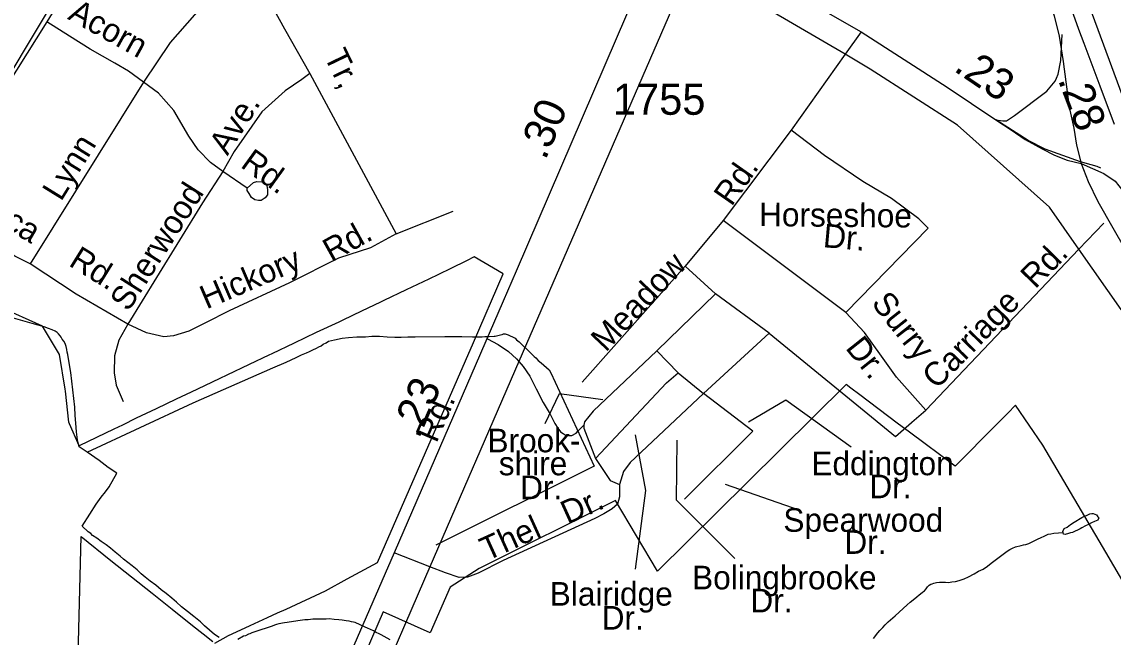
# Model space of a CAD drawing. Extents: x 2206922 to 2357709, y 510027 to 673830.
# Drawn here: x 2315643 to 2320030, y 584994 to 587470 of the extents above; entities that cross this region are included whole.
import ezdxf

# ---------------------------------------------------------------- set-up
doc = ezdxf.new("R2010")
doc.units = 0
for name, color, linetype in [('Exist Boundary Land Use Reservation Military US Department of Defense', 7, 'Continuous'), ('Exist Boundary Political City Limit New', 7, 'Continuous'), ('Exist Boundary Political Urban Extension UEB', 7, 'Continuous'), ('Exist Hydrographic Misc Water Feature', 7, 'Continuous'), ('Exist Road Non-System Type 51', 7, 'Continuous'), ('Exist Road Non-System Type 51 Label', 7, 'Continuous'), ('Exist Road Primary US Attributed', 7, 'Continuous'), ('Exist Road Primary US Divided Attributed', 7, 'Continuous'), ('Exist Road Primary US Mileage Tenths English Label', 7, 'Continuous'), ('Exist Road Primary US Service Attributed', 7, 'Continuous'), ('Exist Road Secondary Mileage Hundredths English Label', 7, 'Continuous'), ('Exist Road Secondary Type 51 Attributed', 7, 'Continuous'), ('Exist Road Secondary Type 51 Label', 7, 'Continuous'), ('Exist Road Secondary Type 51 Number Label', 7, 'Continuous'), ('Map Preparation Boundary City Limit Buffer Line', 7, 'Continuous')]:
    doc.layers.add(name, color=color, linetype=linetype)

msp = doc.modelspace()

# ---------------------------------------------------------------- linework, layer by layer
at = {"layer": 'Exist Boundary Land Use Reservation Military US Department of Defense'}
msp.add_lwpolyline([(2316266.1, 588383.9), (2315121, 586471.4), (2314859.6, 586259.1)], dxfattribs=at)
at = {"layer": 'Exist Boundary Political City Limit New'}
for points in [[(2316419, 584970.5), (2316473, 585000.7), (2316488.8, 585007.2), (2316561, 585040.8), (2316631, 585073.4), (2316670.8, 585091.8), (2316705, 585107.6), (2316863.2, 585181.2), (2316951.2, 585229.1), (2317073, 585295.1), (2317459, 586180.1), (2317578, 586455.7), (2317461.5, 586524.4), (2317429.8, 586508.8), (2317367.2, 586478.1), (2317318.5, 586454.3), (2317278.8, 586435), (2317188.2, 586391.9), (2317098.2, 586349), (2317084.8, 586342.6), (2317007.8, 586306.1), (2316933.2, 586270.5), (2316916.5, 586262.5), (2316826.5, 586219.7), (2316782.2, 586198.7), (2316737.8, 586177.6), (2316647.5, 586134.6), (2316635.5, 586128.8), (2316557, 586091.4), (2316467.2, 586048.8), (2316438.8, 586035.2), (2316376.8, 586005.8), (2316323.8, 585980.6), (2316263.5, 585951.8), (2316183, 585913.5), (2316102, 585875), (2316048, 585847.9), (2316012.2, 585831), (2315873, 585764.9), (2315834.5, 585852.4), (2315831.5, 585859.5), (2315818, 585984.1), (2315817.2, 585992.1), (2315794.8, 586131.6), (2315726.5, 586246.1), (2315672, 586270.1), (2315606.5, 586299.2)], [(2320197, 585000), (2320000, 585335.8), (2319747.2, 585767.2), (2319637.2, 585927.8), (2319606.2, 585896.3), (2319587.5, 585877.4), (2319572.8, 585862.6), (2319509, 585798.1), (2319446.8, 585734.9), (2319394.8, 585682.4), (2319211, 585818.9), (2319161.5, 585856), (2319012, 585968.8), (2318975.2, 585996.6), (2318956.2, 586010.9), (2318559.5, 585617.6), (2318198.8, 585259.9), (2318029.8, 585544.8), (2317481, 585270.3), (2317365.2, 585196), (2317285, 585012.1), (2317094.8, 585096.2), (2317001, 584879.1)], [(2315869.2, 584921.1), (2315881, 585398.8), (2316001, 585303.2), (2316166.2, 585171.2), (2316247.2, 585106.6), (2316328.5, 585041.6), (2316371.5, 585007.4), (2316410.8, 584977)]]:
    msp.add_lwpolyline(points, dxfattribs=at)
at = {"layer": 'Exist Boundary Political Urban Extension UEB'}
for p, q in [((2317640.6, 586103), (2317283.1, 585277.7)), ((2317283.1, 585277.7), (2317210.4, 585109.7)), ((2317210.4, 585109.7), (2317048.5, 584735.8))]:
    msp.add_line(p, q, dxfattribs=at)
for points in [[(2318952.2, 587339.9), (2318333.3, 587702.4), (2317640.6, 586103)], [(2319892.5, 586555.7), (2319774.2, 586724.7), (2319403.7, 587054), (2319053.7, 587280.4), (2318952.2, 587339.9)], [(2321167.9, 584455.3), (2320350.6, 585736.8), (2320062.4, 586313.1), (2319892.5, 586555.7)]]:
    msp.add_lwpolyline(points, dxfattribs=at)
at = {"layer": 'Exist Hydrographic Misc Water Feature'}
for points in [[(2315906, 585738.8), (2315881.4, 585754.2), (2315873.4, 585760.3), (2315867, 585788.1), (2315862.5, 585820.4), (2315860.5, 585855.9), (2315857.8, 585885.9), (2315855.8, 585919.9), (2315840, 586059.8), (2315829.5, 586121.8), (2315827.3, 586131.4), (2315825.6, 586141.4), (2315823.4, 586151.5), (2315821.1, 586163.6), (2315817.2, 586175.5), (2315811.1, 586185.4), (2315804.9, 586193.2), (2315800.6, 586201.2), (2315796.5, 586207), (2315790.6, 586215.2), (2315784.8, 586220.9), (2315776.6, 586225), (2315764.3, 586230.9), (2315750.4, 586236.7), (2315732.3, 586242.7), (2315684.3, 586256), (2315600.1, 586281.2)], [(2315906, 585738.8), (2316331.3, 585937.1), (2316652, 586078.7), (2316705.3, 586101), (2316745.5, 586119.3), (2316767.2, 586129.9), (2316787.1, 586137.8), (2316798.8, 586144.1), (2316812.5, 586150.2), (2316826.9, 586156.6), (2316836.7, 586162.4), (2316846.8, 586166.6), (2316854.6, 586172.7), (2316866.7, 586178.5), (2316876.1, 586184.9), (2316900.3, 586191.4), (2316930, 586197.4), (2316956.5, 586199.9), (2316989.9, 586202.2), (2317024, 586202.3), (2317050, 586204.9), (2317080.1, 586205.3), (2317112.1, 586203.3), (2317142.1, 586201.6), (2317168.1, 586202.1), (2317193.9, 586202.3), (2317224.3, 586202.6), (2317343.8, 586204.1), (2317392, 586204.5), (2317411.7, 586204.8), (2317453.9, 586203.3), (2317463.6, 586203.1), (2317475.9, 586203.3), (2317484.1, 586203.3), (2317493.9, 586203.4), (2317503.6, 586203.6), (2317513.8, 586203.6), (2317522, 586203.6), (2317541.9, 586205.9), (2317545.8, 586206.1), (2317567.7, 586210.5), (2317573.9, 586212.4), (2317579.8, 586214.4), (2317585.8, 586214.7), (2317597.9, 586210.4), (2317605.7, 586206.8), (2317615.7, 586202.9), (2317625.8, 586196.9), (2317631.7, 586191.2), (2317641.8, 586183.2), (2317692.6, 586133.7), (2317702.5, 586123.7), (2317708.6, 586118), (2317718.9, 586107.9), (2317731, 586098), (2317741.2, 586088.3), (2317762.8, 586070.4), (2317769.3, 586058.5), (2317943.6, 585682.7), (2317306.9, 585364.1)], [(2316377.2, 585040.1), (2316360.6, 585056), (2316334.6, 585077.8), (2316308.5, 585097.5), (2316284.5, 585116.9), (2316264, 585135), (2316246, 585150.7), (2316223.6, 585170.3), (2316203.5, 585184.3), (2316181.2, 585203.8), (2316159.2, 585219.7), (2316138.9, 585235.4), (2316123, 585249.1), (2316106.8, 585264.9), (2316086.5, 585281), (2316068.4, 585294.6), (2316052, 585308.5), (2316038.3, 585320.2), (2316018, 585336.3), (2315999.7, 585352), (2315982.1, 585365.6), (2315961.4, 585379.7), (2315943.7, 585393.3), (2315927.5, 585403), (2315919.5, 585411.1), (2315909.3, 585418.7), (2315885.3, 585440.6), (2315916.3, 585489.1), (2315942.1, 585529), (2315961.6, 585557.2), (2315979.4, 585579.3), (2315993.4, 585599.5), (2316024.5, 585654), (2315990.1, 585677.4), (2315954, 585705.2), (2315906, 585738.8)], [(2319829.1, 585415.2), (2319827.2, 585419.1), (2319833, 585431.2), (2319845.1, 585437.1), (2319858.6, 585447.6), (2319872.7, 585457.7), (2319904.1, 585476), (2319912.5, 585480.1), (2319922.6, 585484.2), (2319930.4, 585488.3), (2319936.3, 585490.3), (2319944.3, 585492.3), (2319950.2, 585492.2), (2319962.6, 585486.8), (2319968.3, 585478.5), (2319972.4, 585474.7), (2319968.7, 585464.8), (2319954.8, 585460.4), (2319942.7, 585454.5), (2319930.6, 585448.2), (2319918.9, 585442.2), (2319904.7, 585433.8), (2319896.9, 585429.7), (2319889.1, 585426), (2319874.8, 585419.6), (2319867, 585415.5), (2319859, 585413.5), (2319851, 585411.5), (2319837.1, 585407.1), (2319830.9, 585409.2), (2319829.1, 585415.2)], [(2319066.3, 584989), (2319083.9, 585011.5), (2319091.9, 585021.2), (2319103.8, 585033.6), (2319113.4, 585043.5), (2319125.3, 585055.9), (2319135.2, 585063.8), (2319153.2, 585080.1), (2319202.6, 585124.6), (2319214.5, 585134.6), (2319226.4, 585145), (2319240.4, 585157.1), (2319250.2, 585164.9), (2319255.9, 585168.9), (2319264.1, 585175), (2319271.5, 585181.2), (2319278.1, 585189.1), (2319284, 585197.5), (2319289.8, 585203.6), (2319297.6, 585207.6), (2319301.9, 585209.5), (2319309.7, 585211.5), (2319319.5, 585213.7), (2319331.8, 585215.9), (2319343.7, 585216.1), (2319355.6, 585216), (2319367.5, 585214.1), (2319381.6, 585216.5), (2319395.6, 585218.4), (2319411.6, 585222.5), (2319431.3, 585228.9), (2319449.1, 585237.2), (2319471.2, 585249.3), (2319489.1, 585259.6), (2319506.9, 585267.8), (2319524.8, 585279.7), (2319540.3, 585292.4), (2319566.2, 585312.4), (2319582.4, 585324.6), (2319593.9, 585332.6), (2319604.1, 585340.8), (2319614.2, 585347), (2319625.7, 585352.9), (2319638, 585357.2), (2319659.7, 585363.2), (2319669.9, 585365.4), (2319679.6, 585367.5), (2319691.7, 585371.8), (2319699.7, 585375.9), (2319707.5, 585379.9), (2319717.5, 585384.1), (2319729.2, 585390.1), (2319737.6, 585394.1), (2319755, 585402.4), (2319769.2, 585408.4), (2319779, 585410.6), (2319791.1, 585412.8), (2319829.1, 585415.2)], [(2317123, 584984.2), (2317087.3, 585003.8), (2317078.9, 585007.9), (2317067.2, 585013.7), (2317056.8, 585019.4), (2317044.9, 585025.2), (2317032.8, 585031.1), (2317022.7, 585035), (2316982.7, 585052.8), (2316976.6, 585054.5), (2316968.6, 585056.6), (2316958.5, 585058.4), (2316946.6, 585060.2), (2316930.4, 585062.3), (2316916.5, 585064), (2316898.7, 585065.9), (2316878.6, 585067.7), (2316866.7, 585067.4), (2316850.5, 585067.1), (2316832.4, 585066.9), (2316812.5, 585066.7), (2316794.3, 585064.5), (2316780.8, 585064.5), (2316752.5, 585060.3), (2316708.8, 585053.9), (2316698.7, 585051.7), (2316676.6, 585047.4), (2316666.5, 585045.2), (2316658.5, 585043.2), (2316648.5, 585039), (2316578.8, 585016.3), (2316567.1, 585012.4), (2316559.3, 585008.3), (2316553.4, 585005.9), (2316541.3, 585000), (2316533.3, 584998), (2316511.7, 584985.4)], [(2316435.5, 584992.8), (2316417, 585004.5), (2316397.1, 585022.5), (2316377.2, 585040.1)]]:
    msp.add_lwpolyline(points, dxfattribs=at)
at = {"layer": 'Exist Road Non-System Type 51'}
for p, q in [((2319016.5, 587430.5), (2318952.2, 587339.9)), ((2318952.2, 587339.9), (2318735.9, 587034.8)), ((2316800.3, 587263), (2317147.8, 586617.6)), ((2316131.9, 587227.7), (2315676, 586496.3)), ((2318735.9, 587034.8), (2318462, 586670.4)), ((2316548.2, 586801.5), (2316450.2, 586868.6)), ((2317147.8, 586617.6), (2317376.8, 586708)), ((2318462, 586670.4), (2318309.8, 586487.7)), ((2318956, 586300.2), (2318462, 586670.4)), ((2319892.5, 586555.7), (2319992.4, 586660.8)), ((2319276.8, 585907.8), (2319892.5, 586555.7)), ((2318309.8, 586487.7), (2317895.3, 586020.2)), ((2318309.8, 586487.7), (2318431.5, 586376.4)), ((2318195, 586146.8), (2318431.5, 586376.4)), ((2318647, 586217.1), (2318431.5, 586376.4)), ((2318383.6, 585974.7), (2318647, 586217.1)), ((2318647, 586217.1), (2318969.6, 585953.7)), ((2318195, 586146.8), (2318281.7, 586057.7)), ((2318281.7, 586057.7), (2318383.6, 585974.7)), ((2318969.6, 585953.7), (2318999.7, 585929.2)), ((2319221.1, 585859.5), (2319276.8, 585907.8)), ((2319219.5, 585858.2), (2319221.1, 585859.5)), ((2317283.1, 585277.7), (2317140.2, 585333.1))]:
    msp.add_line(p, q, dxfattribs=at)
for points in [[(2316547, 587716.2), (2316508.6, 587681.9), (2316467.2, 587643.7), (2316407.9, 587581.1), (2316336.8, 587498.4), (2316238.6, 587387.4), (2316131.9, 587227.7)], [(2316547, 587716.2), (2316579.3, 587657.6), (2316621.6, 587584.9), (2316698.3, 587441.6), (2316800.3, 587263)], [(2316131.9, 587227.7), (2316071.9, 587271.8), (2316016.4, 587304.4), (2315917.6, 587360.9), (2315834.7, 587412.1), (2315743, 587470.3)], [(2319801.8, 587244), (2319808.7, 587260.3), (2319819.4, 587315.3), (2319825.5, 587419.8)], [(2316800.3, 587263), (2316768.5, 587238.3), (2316701.5, 587192.4), (2316608, 587107.7), (2316496.9, 586948.9), (2316450.2, 586868.6)], [(2316450.2, 586868.6), (2316401.7, 586904.8), (2316352.3, 586955.9), (2316313.5, 587010.6), (2316253.6, 587113), (2316191.8, 587183.6), (2316131.9, 587227.7)], [(2319558.2, 587075.4), (2319587.2, 587072.3), (2319601, 587072.3), (2319633, 587093.7), (2319762.8, 587191.5), (2319796.4, 587231.2), (2319801.8, 587244)], [(2318956, 586300.2), (2319286.2, 586640), (2319248.7, 586677.5), (2319138.7, 586759.5), (2319023.9, 586827.4), (2318869.4, 586932.8), (2318735.9, 587034.8)], [(2319899.4, 586907.5), (2319756.8, 586957.6), (2319688.4, 586992.8), (2319558.2, 587075.4)], [(2319980.8, 586881.4), (2319965.8, 586888.6), (2319941.3, 586895.2), (2319899.4, 586907.5)], [(2316450.2, 586868.6), (2316369.1, 586741.5), (2316183.9, 586441.6), (2316068.4, 586253.6)], [(2316548.2, 586801.5), (2316573.9, 586823.7), (2316588, 586827.9), (2316607.9, 586826.1), (2316618, 586822.3), (2316628, 586812.3), (2316630.3, 586794.4), (2316630.6, 586774.4), (2316620.6, 586762.2), (2316604.6, 586752.1), (2316594.6, 586751.9), (2316578.8, 586753.9), (2316566.6, 586763.6), (2316556.5, 586779.6), (2316548.2, 586791.5), (2316548.2, 586801.5)], [(2315676, 586496.3), (2315614.3, 586528), (2315537.6, 586574.8), (2315438.8, 586634.8), (2315370, 586680.7), (2315303, 586730.1)], [(2317147.8, 586617.6), (2317044.5, 586560.6), (2316915.8, 586519.2), (2316718.3, 586420.4), (2316476.7, 586307.5), (2316381.4, 586259.8), (2316314.4, 586226.3), (2316252.7, 586206.9), (2316213.9, 586203.4), (2316143.3, 586219.2), (2316068.4, 586253.6)], [(2316068.4, 586253.6), (2315861.2, 586374.5), (2315676, 586496.3)], [(2319276.8, 585907.8), (2319159.7, 586040.2), (2319098.9, 586124.5), (2319031, 586220.6), (2318956, 586300.2)], [(2316068.4, 586253.6), (2316033.1, 586190.1), (2316015.5, 586126.6), (2316013.7, 586057.8), (2316022.5, 586008.4), (2316050.8, 585943.1)], [(2317515.1, 586194.9), (2317557.1, 586171.7), (2317599, 586144.2), (2317630.9, 586113.8), (2317640.6, 586103)], [(2318195, 586146.8), (2317939.8, 585903.1), (2317904.7, 585860.9), (2317901.6, 585847)], [(2317640.6, 586103), (2317658.4, 586083.4), (2317684.4, 586044.3), (2317710.5, 585993.6), (2317738, 585938.5), (2317767, 585892.2), (2317785.8, 585854.5), (2317797.3, 585835.7), (2317808.9, 585821.2), (2317819.1, 585814), (2317827.7, 585808.2), (2317840.8, 585805.3), (2317853.8, 585805.3), (2317871.6, 585815.4), (2317878.7, 585824.1), (2317901.6, 585847)], [(2317949.2, 585713.3), (2318234.8, 586017.9), (2318281.7, 586057.7)], [(2318383.6, 585974.7), (2318088.3, 585696.7), (2318062.2, 585660.4), (2318044.9, 585608.3)], [(2318307.4, 585549.3), (2318581.4, 585823.4), (2318383.6, 585974.7)], [(2318999.7, 585929.2), (2319155.1, 585802.3), (2319219.5, 585858.2)], [(2317901.6, 585847), (2317902.3, 585835.1), (2317949.2, 585713.3)], [(2317949.2, 585713.3), (2318007.7, 585624.3), (2318044.9, 585608.3)], [(2318044.9, 585608.3), (2318044.9, 585559.1), (2318037.6, 585530.1), (2318015.9, 585511.3), (2317982.6, 585491), (2317946.4, 585472.2), (2317577.3, 585302.7), (2317477.5, 585252), (2317434, 585236.1), (2317400.8, 585234.6), (2317345.7, 585253.5), (2317283.1, 585277.7)]]:
    msp.add_lwpolyline(points, dxfattribs=at)
at = {"layer": 'Exist Road Non-System Type 51 Label'}
for points in [[(2317746.9, 585854.7), (2317804.8, 585974.3), (2317978.3, 585951.2)], [(2318976.3, 585758.6), (2318714.1, 585947.7), (2318563.6, 585858.9)], [(2318109.4, 585268.1), (2318151.9, 585584.5), (2318109.4, 585808.4)], [(2318509.7, 585310.9), (2318274.7, 585546), (2318276.8, 585786.8)], [(2318771.9, 585503.9), (2318471.1, 585608.1)]]:
    msp.add_lwpolyline(points, dxfattribs=at)
at = {"layer": 'Exist Road Primary US Attributed'}
for points in [[(2318251.8, 587914.8), (2318327.1, 587858.3), (2318372, 587827.3), (2318422.6, 587792.4), (2318758.4, 587579.5), (2319016.5, 587430.5), (2319362.2, 587207.1), (2319558.2, 587075.4), (2319619.6, 587035.9), (2319677, 586997.4), (2319744.9, 586958.9), (2319794.7, 586933.9), (2319844.6, 586913.5), (2319901.2, 586899.9)], [(2319901.2, 586899.9), (2319992.6, 586860.7), (2320037.9, 586828.9), (2320068.1, 586791.2), (2320185.9, 586560), (2320241.7, 586442.2), (2320311.2, 586327.4)]]:
    msp.add_lwpolyline(points, dxfattribs=at)
at = {"layer": 'Exist Road Primary US Divided Attributed'}
for points in [[(2318372.4, 591066), (2318646.9, 590460.3), (2318804.3, 590113), (2318910.9, 589866.2), (2319020, 589594.6), (2319042.3, 589537.5), (2319094.3, 589399.9), (2319226.9, 589042.7), (2319323.6, 588790.9), (2319433.9, 588493.3), (2319456.2, 588432.5), (2319544.3, 588193.2), (2319637.2, 587938.9), (2319715.9, 587727.5), (2319750.7, 587629.3), (2319774.8, 587553.8), (2319792.9, 587494.9), (2319812.9, 587412.1), (2319828.7, 587310.1), (2319853.6, 587126.6), (2319871.8, 587042.7), (2319883.1, 586974.7), (2319901.2, 586899.9)], [(2320034.9, 587057.1), (2319977.5, 587211.2), (2319914.1, 587383.4), (2319892.6, 587439), (2319848.8, 587561.3), (2319778.5, 587755.4), (2319702.9, 587963.7), (2319613.7, 588193.2), (2319507.1, 588477.2), (2319492.2, 588516.9), (2319384.4, 588812), (2319291.4, 589063.8), (2319158.8, 589417.2), (2319106.7, 589554.9), (2319080.7, 589620.6), (2318972.9, 589882.3), (2318863.8, 590140.3), (2318708.8, 590485.1), (2318546.5, 590846)], [(2319901.2, 586899.9), (2319929.1, 586827.4), (2319968.4, 586747.4), (2320028.8, 586641.6), (2320222.1, 586304.7)]]:
    msp.add_lwpolyline(points, dxfattribs=at)
at = {"layer": 'Exist Road Primary US Service Attributed'}
msp.add_lwpolyline([(2318534.6, 591345.6), (2318577.5, 591307.6), (2318597.8, 591274.3), (2318605, 591243.8), (2318609.4, 591196), (2318592, 591129.4), (2318574.6, 591044.7), (2318573.2, 590986.8), (2318581.9, 590936.1), (2318712.1, 590639.2), (2318923.5, 590173.5), (2319082.7, 589799.8), (2319433.5, 588868.4), (2319567.8, 588503), (2319712.3, 588134.2), (2320101.7, 587079.8), (2320353.5, 586410.7), (2320441.8, 586222.4), (2320546, 586022.5), (2320907.2, 585407.2)], dxfattribs=at)
at = {"layer": 'Exist Road Secondary Type 51 Attributed'}
for points in [[(2317264.7, 588824.8), (2316996, 588713.4), (2316820.6, 588640.2), (2316646, 588567.8), (2316554.3, 588523.7), (2316476.7, 588481.4), (2316430.8, 588451.4), (2316426.3, 588447.4), (2316416.7, 588439), (2316367.3, 588396.7), (2316307.4, 588338.4), (2316240.3, 588260.8), (2316216.5, 588226.4), (2316147.8, 588120.5), (2316038.4, 587947.6), (2315909.7, 587742.9), (2315743, 587470.3), (2315541.1, 587150)], [(2318251.8, 587914.8), (2317630.1, 586466.8), (2317577.9, 586345.8), (2317140.2, 585333.1), (2316792.8, 584535.1), (2316729.7, 584360.3), (2316710.3, 584319.7), (2316465.2, 583751.5), (2316439, 583690.4), (2316407.2, 583616), (2316193.6, 583117), (2316170.7, 583063.4), (2316168.6, 583058.5)]]:
    msp.add_lwpolyline(points, dxfattribs=at)
at = {"layer": 'Map Preparation Boundary City Limit Buffer Line'}
for points in [[(2316419, 584970.5), (2316473, 585000.7), (2316488.8, 585007.2), (2316561, 585040.8), (2316631, 585073.4), (2316670.8, 585091.8), (2316705, 585107.6), (2316863.2, 585181.2), (2316951.2, 585229.1), (2317073, 585295.1), (2317459, 586180.1), (2317578, 586455.7), (2317461.5, 586524.4), (2317429.8, 586508.8), (2317367.2, 586478.1), (2317318.5, 586454.3), (2317278.8, 586435), (2317188.2, 586391.9), (2317098.2, 586349), (2317084.8, 586342.6), (2317007.8, 586306.1), (2316933.2, 586270.5), (2316916.5, 586262.5), (2316826.5, 586219.7), (2316782.2, 586198.7), (2316737.8, 586177.6), (2316647.5, 586134.6), (2316635.5, 586128.8), (2316557, 586091.4), (2316467.2, 586048.8), (2316438.8, 586035.2), (2316376.8, 586005.8), (2316323.8, 585980.6), (2316263.5, 585951.8), (2316183, 585913.5), (2316102, 585875), (2316048, 585847.9), (2316012.2, 585831), (2315873, 585764.9), (2315834.5, 585852.4), (2315831.5, 585859.5), (2315818, 585984.1), (2315817.2, 585992.1), (2315794.8, 586131.6), (2315726.5, 586246.1), (2315672, 586270.1), (2315606.5, 586299.2)], [(2320197, 585000), (2320000, 585335.8), (2319747.2, 585767.2), (2319637.2, 585927.8), (2319606.2, 585896.3), (2319587.5, 585877.4), (2319572.8, 585862.6), (2319509, 585798.1), (2319446.8, 585734.9), (2319394.8, 585682.4), (2319211, 585818.9), (2319161.5, 585856), (2319012, 585968.8), (2318975.2, 585996.6), (2318956.2, 586010.9), (2318559.5, 585617.6), (2318198.8, 585259.9), (2318029.8, 585544.8), (2317481, 585270.3), (2317365.2, 585196), (2317285, 585012.1), (2317094.8, 585096.2), (2317001, 584879.1)], [(2315869.2, 584921.1), (2315881, 585398.8), (2316001, 585303.2), (2316166.2, 585171.2), (2316247.2, 585106.6), (2316328.5, 585041.6), (2316371.5, 585007.4), (2316410.8, 584977)]]:
    msp.add_lwpolyline(points, dxfattribs=at)

# ---------------------------------------------------------------- texts
at = {"layer": 'Exist Road Non-System Type 51 Label'}
for s, rotation, p in [('Rd.', 45.6183, (2319716.6, 586392.9)), ('Surry', 308.463, (2319055, 586337.3)), ('Carriage', 45.6183, (2319320.9, 585988.6)), ('Dr.', 308.463, (2318951, 586157.3)), ('Dr.', 24.3307, (2317836.8, 585446.4)), ('Thel', 24.3307, (2317512.2, 585299.6))]:
    msp.add_text(s, height=95, rotation=rotation, dxfattribs=at).set_placement(p)
for s, p in [('Brook-', (2317514.7, 585738.3)), ('shire', (2317560.2, 585645.7)), ('Eddington', (2318816.9, 585646)), ('Dr.', (2317646, 585549.5)), ('Dr.', (2319049.8, 585553.4)), ('Spearwood', (2318704.3, 585418.3)), ('Dr.', (2318949.5, 585329.6)), ('Bolingbrooke', (2318337.3, 585186.8)), ('Blairidge', (2317765.1, 585121.2)), ('Dr.', (2318571.6, 585094.1)), ('Dr.', (2317973.8, 585024.7))]:
    msp.add_text(s, height=95, dxfattribs=at).set_placement(p)
at = {"layer": 'Exist Road Primary US Mileage Tenths English Label'}
for s, rotation, p in [('.23', 325.7343, (2319384.6, 587275.9)), ('.28', 290.6452, (2319807.1, 587237.7))]:
    msp.add_text(s, height=125, rotation=rotation, dxfattribs=at).set_placement(p)
at = {"layer": 'Exist Road Secondary Mileage Hundredths English Label'}
for s, p in [('.30', (2317747.3, 586910.7)), ('.23', (2317238.8, 585789.6))]:
    msp.add_text(s, height=125, rotation=66.6825, dxfattribs=at).set_placement(p)
at = {"layer": 'Exist Road Secondary Type 51 Label'}
for s, rotation, p in [('Acorn', 330.9604, (2315823.5, 587483.4)), ('Tr,', 295.7183, (2316856, 587333.1)), ('Ave.', 57.7459, (2316469.5, 586929)), ('Lynn', 58.2844, (2315800.5, 586744.7)), ('Rd.', 324.1762, (2316517.7, 586888.3)), ('Rd.', 55.058, (2318495.8, 586724.4)), ('Deluca', 329.218, (2315341.4, 586778.8)), ('Sherwood', 57.5828, (2316071.4, 586300.9)), ('Horseshoe', 359.4555, (2318606.3, 586648.4)), ('Rd.', 29.0638, (2316887.3, 586501.4)), ('Dr.', 354.8643, (2318861.3, 586563.9)), ('Rd.', 328.1346, (2315827.1, 586491.6)), ('Hickory', 23.2421, (2316385, 586312.7)), ('Meadow', 46.6206, (2317990.6, 586138.3)), ('Rd.', 66.6825, (2317309.6, 585772.2))]:
    msp.add_text(s, height=95, rotation=rotation, dxfattribs=at).set_placement(p)
at = {"layer": 'Exist Road Secondary Type 51 Number Label'}
msp.add_text('1755', height=125, dxfattribs=at).set_placement((2318019.1, 587096.4))

doc.saveas('drawing.dxf')
